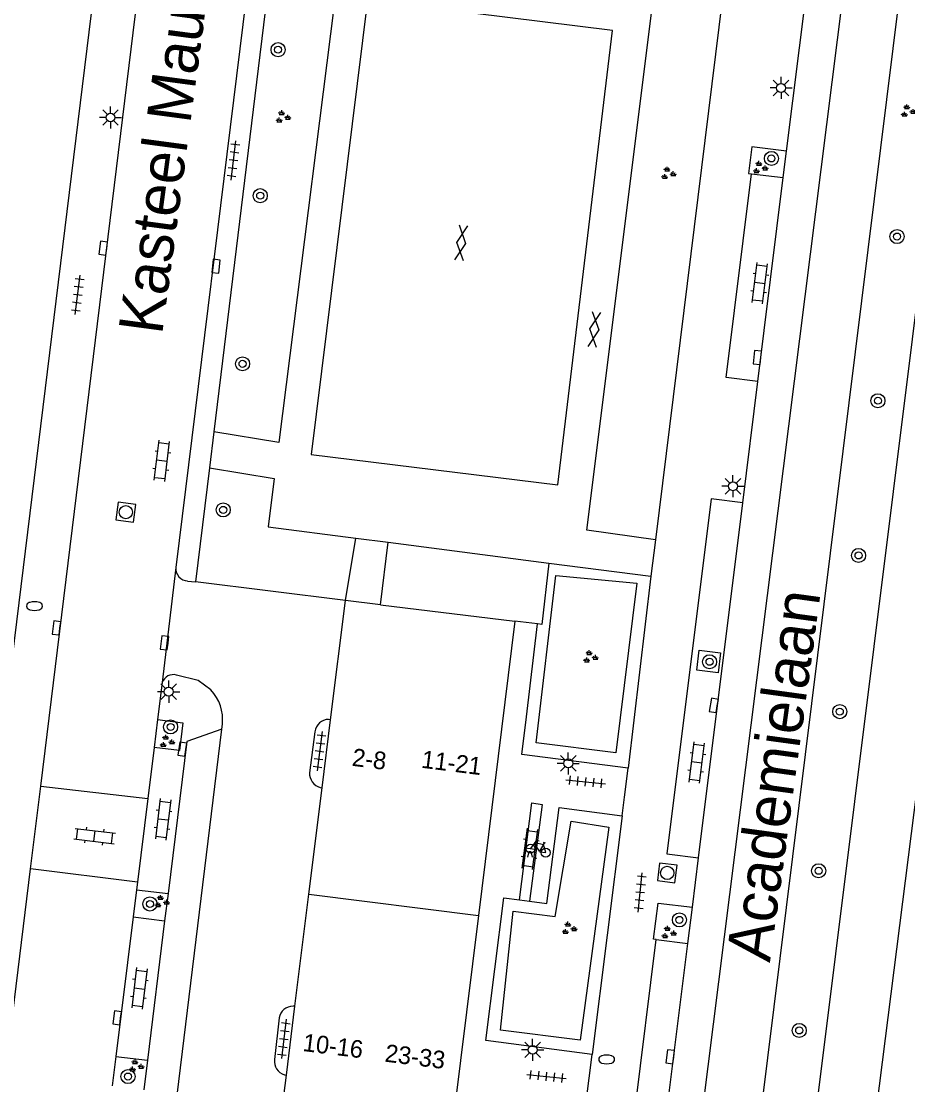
# Model space of a CAD drawing. Extents: x 131000 to 133014, y 396499 to 399001.
# Drawn here: x 132021.2 to 132071.4, y 396790.9 to 396851.3 of the extents above; entities that cross this region are included whole.
import ezdxf

# ---------------------------------------------------------------- set-up
doc = ezdxf.new("R2010")
doc.units = 0
for name, color, linetype in [('gg-anno-huisnummerreeks BGT', 7, 'Continuous'), ('gg-anno-openbare ruimte label', 7, 'Continuous'), ('gg-bbg-hoofdgebouw', 7, 'Continuous'), ('gg-bbg-tussenscheiding', 7, 'Continuous'), ('gg-knt-verharding', 7, 'Continuous'), ('gg-knt-verharding nz', 7, 'Continuous'), ('gt-grn-groengrens', 7, 'Continuous'), ('gt-grn-weggrens', 7, 'Continuous'), ('gt-symb-boom', 7, 'Continuous'), ('gt-symb-brandkraan', 7, 'Continuous'), ('gt-symb-fietsenrek', 7, 'Continuous'), ('gt-symb-gesloten verharding', 7, 'Continuous'), ('gt-symb-groenvak', 7, 'Continuous'), ('gt-symb-klinker verharding', 7, 'Continuous'), ('gt-symb-kolk', 7, 'Continuous'), ('gt-symb-lichtmast', 7, 'Continuous'), ('gt-symb-rioolschacht', 7, 'Continuous'), ('gt-symb-tegel verharding', 7, 'Continuous')]:
    doc.layers.add(name, color=color, linetype=linetype)

# ---------------------------------------------------------------- blocks, each defined once
blk = doc.blocks.new('gt0-BOOM')
at = {"layer": 'gt-symb-boom'}
for radius in [0.4, 0.2]:
    blk.add_circle((0, 0), radius, dxfattribs=at)
blk = doc.blocks.new('gt0-GRVAK')
at = {"layer": 'gt-symb-groenvak'}
for p, q in [((-0.11, 0.189), (-0.228, 0.24)), ((-0.182, 0.153), (0.088, 0.153)), ((-0.091, 0.211), (-0.156, 0.322)), ((-0.047, 0.214), (-0.047, 0.393)), ((-0.004, 0.211), (0.061, 0.322)), ((0.015, 0.189), (0.133, 0.24)), ((0.262, -0.052), (0.197, 0.059)), ((0.305, -0.049), (0.305, 0.13)), ((0.349, -0.052), (0.414, 0.059)), ((-0.245, -0.228), (-0.363, -0.177)), ((-0.318, -0.264), (-0.047, -0.264)), ((-0.226, -0.206), (-0.291, -0.095)), ((-0.183, -0.203), (-0.183, -0.024)), ((-0.139, -0.206), (-0.074, -0.095)), ((-0.12, -0.228), (-0.002, -0.177)), ((0.243, -0.074), (0.125, -0.023)), ((0.17, -0.11), (0.441, -0.11)), ((0.368, -0.074), (0.486, -0.023))]:
    blk.add_line(p, q, dxfattribs=at)
blk = doc.blocks.new('gt0-LMAST')
at = {"layer": 'gt-symb-lichtmast'}
for p, q in [((-0.005, 0.246), (-0.005, 0.621)), ((-0.182, 0.173), (-0.447, 0.438)), ((0.172, 0.173), (0.437, 0.438)), ((-0.255, -0.004), (-0.63, -0.004)), ((-0.182, -0.181), (-0.447, -0.446)), ((-0.005, -0.254), (-0.005, -0.629)), ((0.437, -0.446), (0.172, -0.181)), ((0.245, -0.004), (0.62, -0.004))]:
    blk.add_line(p, q, dxfattribs=at)
blk.add_circle((-0.005, -0.004), 0.25, dxfattribs=at)
blk = doc.blocks.new('gt0-KOLK')
at = {"layer": 'gt-symb-kolk'}
blk.add_lwpolyline([(0, 0), (0.375, 0), (0.375, 0.4), (-0.375, 0.4), (-0.375, 0), (0, 0)], dxfattribs=at)
blk = doc.blocks.new('gt0-KL1')
at = {"layer": 'gt-symb-klinker verharding'}
for p, q in [((-1.15, 0.3), (1.15, 0.3)), ((-1, -0.3), (-1, 0.3)), ((-0.5, 0.3), (-0.5, 0.45)), ((0, -0.3), (0, 0.3)), ((0.5, 0.3), (0.5, 0.45)), ((1, -0.3), (1, 0.3)), ((-1.15, -0.3), (1.15, -0.3)), ((-0.5, -0.45), (-0.5, -0.3)), ((0.5, -0.45), (0.5, -0.3))]:
    blk.add_line(p, q, dxfattribs=at)
blk = doc.blocks.new('gt0-RS')
at = {"layer": 'gt-symb-rioolschacht'}
blk.add_lwpolyline([(-0.5, -0.5), (0.5, -0.5), (0.5, 0.5), (-0.5, 0.5)], close=True, dxfattribs=at)
blk.add_circle((0, 0), 0.375, dxfattribs=at)
blk = doc.blocks.new('gt0-TEG1')
at = {"layer": 'gt-symb-tegel verharding'}
for p, q in [((-1.125, 0), (1.125, 0)), ((-0.9, -0.25), (-0.9, 0.25)), ((-0.45, -0.25), (-0.45, 0.25)), ((0, -0.25), (0, 0.25)), ((0.45, -0.25), (0.45, 0.25)), ((0.9, -0.25), (0.9, 0.25))]:
    blk.add_line(p, q, dxfattribs=at)
blk = doc.blocks.new('gt0-BR')
at = {"layer": 'gt-symb-brandkraan'}
for centre, radius, start, end in [((-0.244, 0), 0.206, 107.56694, 252.43307), ((0.599, -2.664), 3, 106.89205, 107.56694), ((0, -0.691), 0.938, 73.10799, 106.89205), ((-0.599, -2.664), 3, 72.43309, 73.10799), ((0.244, 0), 0.206, 287.56695, 72.43309), ((0.599, 2.664), 3, 252.43307, 253.10797), ((0, 0.691), 0.938, 253.10797, 286.89206), ((-0.599, 2.664), 3, 286.89206, 287.56695)]:
    blk.add_arc(centre, radius, start, end, dxfattribs=at)
blk = doc.blocks.new('gt0-FREK')
at = {"layer": 'gt-symb-fietsenrek'}
for p, q in [((0.259, 0.762), (0.294, 0.823)), ((0.54, 0.335), (0.259, 0.762)), ((0.294, 0.823), (0.767, 0.714)), ((0.767, 0.714), (0.54, 0.335)), ((0.757, 0.841), (0.866, 0.816)), ((0.767, 0.714), (0.84, 0.822)), ((0.895, 0.252), (0.767, 0.714))]:
    blk.add_line(p, q, dxfattribs=at)
for points in [[(0.036, 0.476), (0.228, 0.708), (0.259, 0.762)], [(0.294, 0.823), (0.36, 0.937), (0.452, 0.935)], [(-0.124, 0), (-0.047, 0.312), (0.053, 0.312), (0.12, 0)], [(0.54, 0.335), (0.555, 0.305), (0.895, 0.252)]]:
    blk.add_lwpolyline(points, dxfattribs=at)
for centre in [(0.036, 0.476), (0.895, 0.252)]:
    blk.add_circle(centre, 0.252, dxfattribs=at)
blk = doc.blocks.new('gt0-GESVH1')
at = {"layer": 'gt-symb-gesloten verharding'}
for p, q in [((-0.992, -0.261), (0.008, 0.239)), ((0.008, -0.261), (-0.992, 0.239)), ((0.008, 0.239), (1.008, -0.261)), ((1.008, 0.239), (0.008, -0.261))]:
    blk.add_line(p, q, dxfattribs=at)

msp = doc.modelspace()

# ---------------------------------------------------------------- linework, layer by layer
at = {"layer": 'gg-bbg-hoofdgebouw'}
for p, q in [((132038.7, 396811.629), (132039.54, 396818.39)), ((132041.525, 396818.151), (132039.54, 396818.39)), ((132041.525, 396818.151), (132049.16, 396817.219)), ((132049.16, 396817.219), (132047.089, 396800.525)), ((132038.22, 396807.762), (132038.7, 396811.629)), ((132037.47, 396801.73), (132038.22, 396807.762)), ((132036.679, 396795.364), (132037.47, 396801.73)), ((132047.089, 396800.525), (132045.022, 396783.862)), ((132036.195, 396791.461), (132036.679, 396795.364)), ((132035.4, 396785.068), (132036.195, 396791.461))]:
    msp.add_line(p, q, dxfattribs=at)
at = {"layer": 'gg-bbg-tussenscheiding'}
msp.add_line((132037.47, 396801.73), (132047.089, 396800.525), dxfattribs=at)
at = {"layer": 'gg-knt-verharding'}
for p, q in [((132022.253, 396807.848), (132029.239, 396864.903)), ((132035.267, 396863.638), (132029.912, 396820.274)), ((132036.12, 396861.14), (132032.075, 396827.958)), ((132061.606, 396858.01), (132057.125, 396821.843)), ((132071.231, 396854.784), (132061.605, 396777.336)), ((132061.821, 396753.769), (132074.337, 396854.406)), ((132064.565, 396843.898), (132065.68, 396852.853)), ((132064.377, 396842.392), (132064.565, 396843.898)), ((132062.586, 396842.615), (132064.377, 396842.392)), ((132062.938, 396830.831), (132064.377, 396842.392)), ((132062.079, 396823.934), (132062.938, 396830.831)), ((132032.075, 396827.958), (132031.828, 396825.926)), ((132031.828, 396825.926), (132031.04, 396819.444)), ((132059.571, 396803.79), (132062.079, 396823.934)), ((132040.14, 396821.935), (132041.958, 396821.7)), ((132041.958, 396821.7), (132051.074, 396820.519)), ((132057.125, 396821.843), (132056.868, 396819.769)), ((132051.074, 396820.519), (132056.868, 396819.769)), ((132030.59, 396819.5), (132031.04, 396819.444)), ((132056.868, 396819.769), (132055.575, 396808.882)), ((132039.54, 396818.39), (132031.04, 396819.444)), ((132050.442, 396817.06), (132049.16, 396817.219)), ((132029.149, 396813.732), (132028.889, 396811.634)), ((132028.889, 396811.634), (132028.693, 396810.058)), ((132038.7, 396811.629), (132038.588, 396811.645)), ((132032.527, 396811.097), (132032.56, 396811.37)), ((132037.807, 396810.949), (132037.501, 396808.619)), ((132028.693, 396810.058), (132028.334, 396807.158)), ((132021.678, 396803.156), (132022.253, 396807.848)), ((132022.253, 396807.848), (132028.334, 396807.158)), ((132038.108, 396807.776), (132038.22, 396807.762)), ((132028.334, 396807.158), (132027.743, 396802.399)), ((132055.244, 396806.173), (132053.542, 396792.622)), ((132059.221, 396800.983), (132059.571, 396803.79)), ((132027.743, 396802.399), (132021.678, 396803.156)), ((132027.691, 396801.979), (132027.5, 396800.435)), ((132027.743, 396802.399), (132027.691, 396801.979)), ((132027.691, 396801.979), (132029.478, 396801.757)), ((132029.478, 396801.757), (132029.286, 396800.213)), ((132049.415, 396801.4), (132049.992, 396801.327)), ((132058.965, 396798.927), (132059.221, 396800.983)), ((132027.5, 396800.435), (132026.518, 396792.52)), ((132027.5, 396800.435), (132029.286, 396800.213)), ((132029.286, 396800.213), (132028.304, 396792.298)), ((132054.769, 396779.831), (132057.174, 396799.151)), ((132057.174, 396799.151), (132058.965, 396798.927)), ((132057.387, 396786.256), (132058.965, 396798.927)), ((132036.679, 396795.364), (132036.568, 396795.374)), ((132035.779, 396794.705), (132035.521, 396792.344)), ((132026.518, 396792.52), (132026.311, 396790.848)), ((132026.518, 396792.52), (132028.304, 396792.298)), ((132028.304, 396792.298), (132028.096, 396790.626)), ((132036.079, 396791.482), (132036.195, 396791.461))]:
    msp.add_line(p, q, dxfattribs=at)
for points in [[(132026.48, 396862.86), (132019.12, 396802.99), (132017.54, 396803.19)], [(132042.607, 396860.342), (132042.171, 396856.847), (132039.53, 396857.16), (132035.764, 396827.356), (132032.075, 396827.958)], [(132057.125, 396821.843), (132053.235, 396822.39), (132057.32, 396855.07), (132044.963, 396856.519), (132045.3, 396860.011)], [(132064.565, 396843.898), (132062.59, 396844.144), (132062.413, 396842.635), (132062.586, 396842.615)], [(132062.938, 396830.831), (132061.147, 396831.054), (132062.586, 396842.615)], [(132031.828, 396825.926), (132035.507, 396825.326), (132035.16, 396822.58), (132040.14, 396821.935)], [(132062.079, 396823.934), (132060.288, 396824.158), (132057.78, 396804.013), (132059.571, 396803.79)], [(132055.575, 396808.882), (132049.541, 396809.648), (132049.813, 396811.789), (132050.442, 396817.06)], [(132059.467, 396814.44), (132059.608, 396815.579), (132060.822, 396815.429), (132060.681, 396814.29), (132059.467, 396814.44)], [(132031.91, 396813.32), (132031.18, 396813.86), (132029.96, 396814.16)], [(132028.889, 396811.634), (132030.326, 396811.456), (132030.13, 396809.879), (132028.693, 396810.058)], [(132032.527, 396811.097), (132030.549, 396810.389), (132029.478, 396801.757)], [(132049.415, 396801.4), (132050.114, 396806.901), (132050.703, 396806.817), (132049.992, 396801.327)], [(132049.992, 396801.327), (132050.96, 396801.197), (132051.67, 396806.638), (132055.244, 396806.173)], [(132015.549, 396753.409), (132015.914, 396756.079), (132021.678, 396803.156)], [(132053.542, 396792.622), (132047.515, 396793.428), (132048.526, 396801.509), (132049.415, 396801.4)], [(132057.174, 396799.151), (132057.009, 396799.173), (132057.282, 396801.225), (132059.221, 396800.983)]]:
    msp.add_lwpolyline(points, dxfattribs=at)
for centre, radius, start, end in [((132030.635, 396820.224), 0.725, 176.02661, 266.4081), ((132029.774, 396813.531), 0.656, 73.49697, 162.14816), ((132030.142, 396811.647), 2.433, 353.45201, 43.41789), ((132038.591, 396810.855), 0.79, 90.24278, 173.16984), ((132038.357, 396808.595), 0.856, 178.40947, 253.10188), ((132036.583, 396794.557), 0.817, 91.04159, 169.54821), ((132036.285, 396792.227), 0.773, 171.26879, 254.56375)]:
    msp.add_arc(centre, radius, start, end, dxfattribs=at)
at = {"layer": 'gg-knt-verharding nz'}
for p, q in [((132058.337, 396777.743), (132068.08, 396855.164)), ((132026.615, 396762.678), (132032.527, 396811.097))]:
    msp.add_line(p, q, dxfattribs=at)
msp.add_lwpolyline([(132077.737, 396853.996), (132075.896, 396838.74), (132066.065, 396761.164), (132063.309, 396741.188), (132062.23, 396730.514)], dxfattribs=at)
at = {"layer": 'gt-grn-groengrens'}
for p, q in [((132039.54, 396818.39), (132040.14, 396821.935)), ((132041.525, 396818.151), (132041.958, 396821.7))]:
    msp.add_line(p, q, dxfattribs=at)
for points in [[(132037.598, 396826.676), (132051.59, 396824.959), (132054.695, 396850.746), (132040.797, 396852.463), (132037.598, 396826.676)], [(132051.074, 396820.519), (132050.682, 396817.03), (132050.442, 396817.06)], [(132054.88, 396809.754), (132050.362, 396810.313), (132051.484, 396819.806), (132056.078, 396819.379), (132054.88, 396809.754)], [(132052.855, 396793.439), (132048.336, 396794.005), (132049.052, 396800.763), (132051.446, 396800.461), (132052.349, 396805.872), (132054.487, 396805.521), (132052.855, 396793.439)]]:
    msp.add_lwpolyline(points, dxfattribs=at)
at = {"layer": 'gt-grn-weggrens'}
for p, q in [((132029.912, 396820.274), (132029.149, 396813.732)), ((132053.204, 396789.946), (132053.542, 396792.622))]:
    msp.add_line(p, q, dxfattribs=at)
msp.add_lwpolyline([(132055.244, 396806.173), (132055.377, 396807.228), (132055.575, 396808.882)], dxfattribs=at)

# ---------------------------------------------------------------- block references
at = {"layer": 'gt-symb-boom'}
for p in [(132035.72, 396849.655), (132063.707, 396843.483), (132034.706, 396841.369), (132070.834, 396839.05), (132033.705, 396831.826), (132069.749, 396829.731), (132032.606, 396823.537), (132068.651, 396820.95), (132060.198, 396814.917), (132067.584, 396812.087), (132029.622, 396811.217), (132066.386, 396803.053), (132028.451, 396801.17), (132058.487, 396800.266), (132065.285, 396793.993), (132027.206, 396791.374)]:
    msp.add_blockref('gt0-BOOM', p, dxfattribs=at)
at = {"layer": 'gt-symb-brandkraan'}
for p in [(132021.905, 396818.079), (132054.362, 396792.345)]:
    msp.add_blockref('gt0-BR', p, dxfattribs=at)
at = {"layer": 'gt-symb-fietsenrek'}
msp.add_blockref('gt0-FREK', (132050.008, 396803.831), dxfattribs=at)
at = {"layer": 'gt-symb-gesloten verharding'}
for p, rotation in [((132046.098, 396838.681), 82.8749836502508), ((132053.649, 396833.771), 82.8749836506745)]:
    msp.add_blockref('gt0-GESVH1', p, dxfattribs=dict(at, rotation=rotation))
at = {"layer": 'gt-symb-groenvak'}
for p in [(132035.971, 396845.831), (132071.439, 396846.156), (132057.837, 396842.622), (132063.048, 396842.953), (132053.417, 396815.182), (132029.396, 396810.381), (132029.097, 396801.286), (132052.212, 396799.773), (132057.857, 396799.533), (132027.652, 396791.967)]:
    msp.add_blockref('gt0-GRVAK', p, dxfattribs=at)
at = {"layer": 'gt-symb-klinker verharding'}
for p, rotation in [((132063.052, 396836.403), 82.87498365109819), ((132029.13, 396826.319), 83.0525893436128), ((132059.473, 396809.196), 82.8749836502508), ((132029.197, 396805.971), -96.66296362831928), ((132025.31, 396805.024), -6.947410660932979), ((132050.014, 396804.299), 82.41293092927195), ((132027.851, 396796.378), -96.83367234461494)]:
    msp.add_blockref('gt0-KL1', p, dxfattribs=dict(at, rotation=rotation))
at = {"layer": 'gt-symb-kolk'}
for p, rotation in [((132025.997, 396838.366), 82.81812146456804), ((132032.002, 396837.385), -96.89054832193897), ((132063.103, 396832.165), 83.91299166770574), ((132023.348, 396816.814), 82.81812146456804), ((132029.478, 396815.969), 83.68511557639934), ((132060.638, 396812.411), 81.02737338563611), ((132030.487, 396809.933), 82.18581914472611), ((132026.788, 396794.683), 82.8749836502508), ((132058.163, 396792.474), 82.8749836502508)]:
    msp.add_blockref('gt0-KOLK', p, dxfattribs=dict(at, rotation=rotation))
at = {"layer": 'gt-symb-lichtmast'}
for p in [(132064.258, 396847.486), (132026.22, 396845.81), (132061.532, 396824.881), (132029.519, 396813.223), (132052.189, 396809.155), (132050.167, 396792.896)]:
    msp.add_blockref('gt0-LMAST', p, dxfattribs=at)
at = {"layer": 'gt-symb-rioolschacht'}
for p, rotation in [((132027.087, 396823.405), -97.5870690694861), ((132057.799, 396802.932), 82.93185994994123)]:
    msp.add_blockref('gt0-RS', p, dxfattribs=dict(at, rotation=rotation))
at = {"layer": 'gt-symb-tegel verharding'}
for p, rotation in [((132033.188, 396843.372), 83.05258934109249), ((132024.354, 396835.733), 83.05258934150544), ((132038.073, 396809.845), -97.18187853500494), ((132053.172, 396808.105), -5.796100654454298), ((132056.264, 396801.824), 84.2609015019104), ((132036.05, 396793.51), -97.06814005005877), ((132050.945, 396791.383), -5.796100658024)]:
    msp.add_blockref('gt0-TEG1', p, dxfattribs=dict(at, rotation=rotation))

# ---------------------------------------------------------------- texts
at = {"layer": 'gg-anno-huisnummerreeks BGT'}
for s, p in [('2-8', (132039.877, 396809.017)), ('11-21', (132043.809, 396808.905)), ('10-16', (132037.083, 396792.83)), ('23-33', (132041.74, 396792.226))]:
    msp.add_text(s, height=1, rotation=352.9, dxfattribs=at).set_placement(p)
at = {"layer": 'gg-anno-openbare ruimte label'}
for s, rotation, p in [('Kasteel Maurickstraat', 82.4, (132029.138, 396833.435)), ('Academielaan', 82.2, (132063.621, 396797.814))]:
    msp.add_text(s, height=2.5, rotation=rotation, dxfattribs=at).set_placement(p)

doc.saveas('drawing.dxf')
